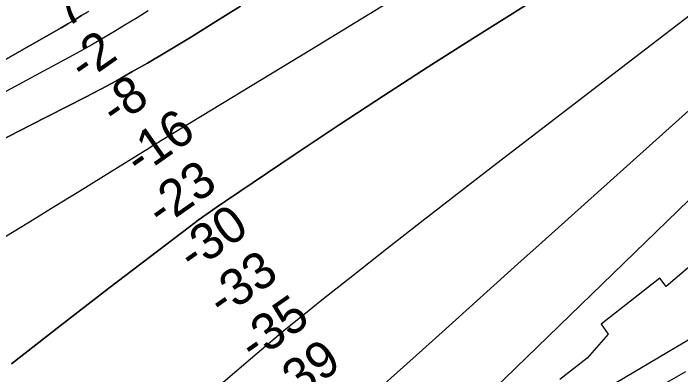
# Model space of a CAD drawing. Extents: x 3177385 to 3215275, y 903885 to 929304.
# Drawn here: x 3203407 to 3204632, y 917497 to 918160 of the extents above; entities that cross this region are included whole.
import ezdxf

# ---------------------------------------------------------------- set-up
doc = ezdxf.new("R2010")
doc.units = 0
for name, color, linetype in [('V-RIVR-RANG', 7, 'Continuous'), ('V-RRAP-RVMT', 7, 'Continuous'), ('V-TOPO-DPTH', 7, 'Continuous'), ('V-TOPO-MAJR', 7, 'Continuous'), ('V-TOPO-MINR', 7, 'Continuous')]:
    doc.layers.add(name, color=color, linetype=linetype)

msp = doc.modelspace()

# ---------------------------------------------------------------- linework, layer by layer
at = {"layer": 'V-RRAP-RVMT'}
msp.add_lwpolyline([(3204708.3, 917746.6), (3204605.4, 917658.7), (3204593.5, 917673.6), (3204486, 917589.1), (3204499, 917571.1), (3204460, 917526.8), (3204410.1, 917487.9)], dxfattribs=at)
at = {"layer": 'V-TOPO-DPTH'}
for points in [[(3203404.3, 917516.5), (3203493.3, 917586.2), (3203582.8, 917655.3), (3203730.4, 917767.8), (3203746.6, 917780), (3203763, 917792), (3203779.6, 917803.7), (3203796.4, 917815.2), (3203924.3, 917901.1), (3204005.3, 917955.1), (3204086.6, 918008.7), (3204168.4, 918061.5), (3204250.4, 918113.9), (3204437.3, 918232)], [(3204437.3, 918232), (3204250.4, 918113.9), (3204168.4, 918061.5), (3204086.6, 918008.7), (3204005.3, 917955.1), (3203924.3, 917901.1), (3203796.4, 917815.2), (3203779.6, 917803.7), (3203763, 917792), (3203746.6, 917780), (3203730.4, 917767.8), (3203582.8, 917655.3), (3203493.3, 917586.2), (3203404.3, 917516.5)], [(3204092.9, 918177.9), (3203954.4, 918093.4), (3203679, 917926.2), (3203676.3, 917924.6), (3203673.7, 917923), (3203671, 917921.4), (3203668.4, 917919.8), (3203665.7, 917918.2), (3203663.1, 917916.6), (3203660.5, 917915), (3203657.8, 917913.3), (3203572.8, 917860.5), (3203527.6, 917832.5), (3203482.4, 917804.5), (3203437.1, 917776.7), (3203391.8, 917748.9)], [(3204092.9, 918177.9), (3203954.4, 918093.4), (3203679, 917926.2), (3203676.3, 917924.6), (3203673.7, 917923), (3203671, 917921.4), (3203668.4, 917919.8), (3203665.7, 917918.2), (3203663.1, 917916.6), (3203660.5, 917915), (3203657.8, 917913.3), (3203572.8, 917860.5), (3203527.6, 917832.5), (3203482.4, 917804.5), (3203437.1, 917776.7), (3203391.8, 917748.9)], [(3203359.9, 917914.4), (3203438.9, 917954.8), (3203538.8, 918005.6), (3203567.8, 918020.8), (3203596.6, 918036.2), (3203625.1, 918052.3), (3203653.4, 918068.7), (3203688.5, 918089.4), (3203734, 918116.8), (3203779.2, 918144.7), (3203824, 918173.2)], [(3203359.9, 917914.4), (3203438.9, 917954.8), (3203538.8, 918005.6), (3203567.8, 918020.8), (3203596.6, 918036.2), (3203625.1, 918052.3), (3203653.4, 918068.7), (3203688.5, 918089.4), (3203734, 918116.8), (3203779.2, 918144.7), (3203824, 918173.2)], [(3203545.1, 918163.5), (3203532.7, 918155.8), (3203520.2, 918148.1), (3203507.6, 918140.7), (3203495, 918133.3), (3203409.9, 918084.7), (3203372.1, 918063.7)], [(3203372.1, 918063.7), (3203409.9, 918084.7), (3203495, 918133.3), (3203507.6, 918140.7), (3203520.2, 918148.1), (3203532.7, 918155.8), (3203545.1, 918163.5)]]:
    msp.add_lwpolyline(points, dxfattribs=at)
at = {"layer": 'V-TOPO-MAJR'}
msp.add_lwpolyline([(3203349.9, 917079.9), (3203409, 917140.8), (3203469.3, 917200.4), (3203531.6, 917258), (3203595.1, 917314.2), (3203842.3, 917525.9), (3203874.7, 917553.3), (3203907.3, 917580.5), (3203940.2, 917607.2), (3203973.3, 917633.8), (3204030.2, 917678.8), (3204092.1, 917727.5), (3204154, 917776), (3204216.2, 917824.3), (3204278.5, 917872.4), (3204938.4, 918379.8)], dxfattribs=at)
at = {"layer": 'V-TOPO-MINR'}
for points in [[(3204437.3, 918232), (3204250.4, 918113.9), (3204168.4, 918061.5), (3204086.6, 918008.7), (3204005.3, 917955.1), (3203924.3, 917901.1), (3203796.4, 917815.2), (3203779.6, 917803.7), (3203763, 917792), (3203746.6, 917780), (3203730.4, 917767.8), (3203582.8, 917655.3), (3203493.3, 917586.2), (3203404.3, 917516.5)], [(3204092.9, 918177.9), (3203954.4, 918093.4), (3203679, 917926.2), (3203676.3, 917924.6), (3203673.7, 917923), (3203671, 917921.4), (3203668.4, 917919.8), (3203665.7, 917918.2), (3203663.1, 917916.6), (3203660.5, 917915), (3203657.8, 917913.3), (3203572.8, 917860.5), (3203527.6, 917832.5), (3203482.4, 917804.5), (3203437.1, 917776.7), (3203391.8, 917748.9)], [(3203655, 918164.4), (3203634.4, 918151.8), (3203613.8, 918139.2), (3203593.1, 918126.7), (3203572.4, 918114.4), (3203551.5, 918102.3), (3203530.4, 918090.5), (3203509.3, 918078.9), (3203262.7, 917945.8)], [(3203824, 918173.2), (3203779.2, 918144.7), (3203734, 918116.8), (3203688.5, 918089.4), (3203653.4, 918068.7), (3203625.1, 918052.3), (3203596.6, 918036.2), (3203567.8, 918020.8), (3203538.8, 918005.6), (3203438.9, 917954.8), (3203359.9, 917914.4)], [(3203545.1, 918163.5), (3203532.7, 918155.8), (3203520.2, 918148.1), (3203507.6, 918140.7), (3203495, 918133.3), (3203409.9, 918084.7), (3203372.1, 918063.7)], [(3204658.4, 917992.2), (3204377.4, 917739.7), (3204333.1, 917699.9), (3204288.8, 917660), (3204244.5, 917620.2), (3204200.2, 917580.3), (3204158.1, 917542.4), (3204134.9, 917521.6), (3204111.6, 917500.7), (3204088.3, 917479.9)], [(3204785.7, 917951.6), (3204130.6, 917316.2), (3204117.1, 917304.4), (3204103.9, 917292.3), (3204090.9, 917279.8), (3204078.2, 917267.2), (3204001.9, 917189.1), (3204000.7, 917186.4), (3204000.6, 917184), (3204001.9, 917182), (3204004.3, 917180.3), (3204008.5, 917179.8), (3204012.7, 917179.9), (3204016.7, 917181.1), (3204020.6, 917183), (3204120.7, 917248.5), (3204125.1, 917251.5), (3204129.6, 917254.4), (3204134, 917257.3), (3204138.4, 917260.3), (3205090.6, 917824.6)], [(3204607.2, 917483.1), (3204641.4, 917502.5)]]:
    msp.add_lwpolyline(points, dxfattribs=at)

# ---------------------------------------------------------------- texts
at = {"layer": 'V-RIVR-RANG'}
for s, p in [('7', (3203504.3, 918131.4)), ('-2', (3203536.9, 918032.1)), ('-8', (3203595, 917950.7)), ('-16', (3203639.2, 917859.6)), ('-23', (3203679.1, 917765.5)), ('-30', (3203737, 917683.9)), ('-33', (3203791.3, 917600)), ('-35', (3203849, 917518.2)), ('-39', (3203906.8, 917436.7))]:
    msp.add_text(s, height=67, rotation=35.0192, dxfattribs=at).set_placement(p)

doc.saveas('drawing.dxf')
